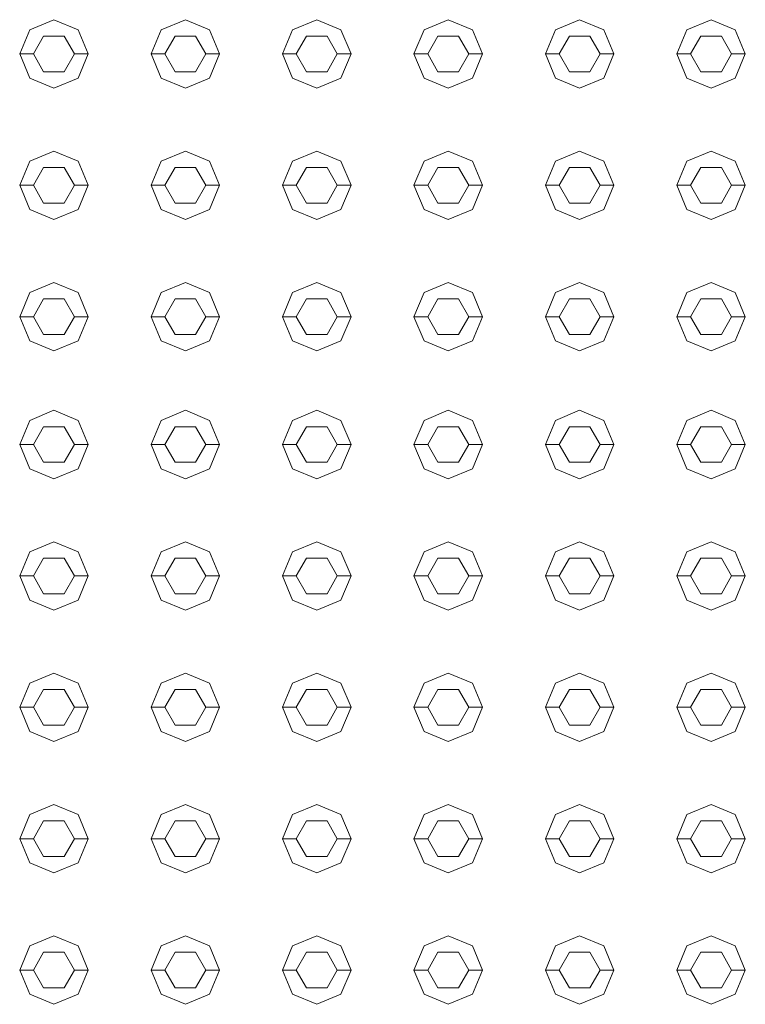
# Model space of a CAD drawing. Header units: millimetres. Extents: x -261 to 187, y -214 to 106.
# Tile 544 of 656: x -216.347 to -216.081, y 6.571 to 6.931. Entities that reach past the tile are written whole.
import ezdxf

# ---------------------------------------------------------------- set-up
doc = ezdxf.new("R2010")
doc.units = ezdxf.units.MM
doc.header["$LTSCALE"] = 0.005
doc.header["$MEASUREMENT"] = 0
doc.layers.add('IFC-Elemento construtivo genérico-Contorno', color=9, linetype='Continuous', lineweight=5)

msp = doc.modelspace()

# ---------------------------------------------------------------- linework, layer by layer
at = {"layer": 'IFC-Elemento construtivo genérico-Contorno', "lineweight": 5}
for p, q in [((-216.34319, 6.92742), (-216.33434, 6.93109)), ((-216.33434, 6.93109), (-216.32548, 6.92742)), ((-216.2951, 6.92742), (-216.28625, 6.93109)), ((-216.28625, 6.93109), (-216.27739, 6.92742)), ((-216.24701, 6.92742), (-216.23816, 6.93109)), ((-216.23816, 6.93109), (-216.2293, 6.92742)), ((-216.19892, 6.92742), (-216.19006, 6.93109)), ((-216.19006, 6.93109), (-216.18121, 6.92742)), ((-216.15083, 6.92742), (-216.14197, 6.93109)), ((-216.14197, 6.93109), (-216.13312, 6.92742)), ((-216.10274, 6.92742), (-216.09388, 6.93109)), ((-216.09388, 6.93109), (-216.08503, 6.92742)), ((-216.34686, 6.91857), (-216.34319, 6.92742)), ((-216.32548, 6.92742), (-216.32181, 6.91857)), ((-216.29877, 6.91857), (-216.2951, 6.92742)), ((-216.27739, 6.92742), (-216.27372, 6.91857)), ((-216.25068, 6.91857), (-216.24701, 6.92742)), ((-216.2293, 6.92742), (-216.22563, 6.91857)), ((-216.20259, 6.91857), (-216.19892, 6.92742)), ((-216.18121, 6.92742), (-216.17754, 6.91857)), ((-216.1545, 6.91857), (-216.15083, 6.92742)), ((-216.13312, 6.92742), (-216.12945, 6.91857)), ((-216.1064, 6.91857), (-216.10274, 6.92742)), ((-216.08503, 6.92742), (-216.08136, 6.91857)), ((-216.34185, 6.91857), (-216.3381, 6.92508)), ((-216.3381, 6.92508), (-216.33058, 6.92508)), ((-216.33058, 6.92508), (-216.32682, 6.91857)), ((-216.29376, 6.91857), (-216.29, 6.92508)), ((-216.29, 6.92508), (-216.28249, 6.92508)), ((-216.28249, 6.92508), (-216.27873, 6.91857)), ((-216.24567, 6.91857), (-216.24191, 6.92508)), ((-216.24191, 6.92508), (-216.2344, 6.92508)), ((-216.2344, 6.92508), (-216.23064, 6.91857)), ((-216.19758, 6.91857), (-216.19382, 6.92508)), ((-216.19382, 6.92508), (-216.18631, 6.92508)), ((-216.18631, 6.92508), (-216.18255, 6.91857)), ((-216.14949, 6.91857), (-216.14573, 6.92508)), ((-216.14573, 6.92508), (-216.13822, 6.92508)), ((-216.13822, 6.92508), (-216.13446, 6.91857)), ((-216.10139, 6.91857), (-216.09764, 6.92508)), ((-216.09764, 6.92508), (-216.09012, 6.92508)), ((-216.09012, 6.92508), (-216.08637, 6.91857)), ((-216.34686, 6.91857), (-216.34185, 6.91857)), ((-216.34686, 6.91857), (-216.34319, 6.90971)), ((-216.34185, 6.91857), (-216.3381, 6.91206)), ((-216.33058, 6.91206), (-216.32682, 6.91857)), ((-216.32682, 6.91857), (-216.32181, 6.91857)), ((-216.32548, 6.90971), (-216.32181, 6.91857)), ((-216.29877, 6.91857), (-216.29376, 6.91857)), ((-216.29877, 6.91857), (-216.2951, 6.90971)), ((-216.29376, 6.91857), (-216.29, 6.91206)), ((-216.28249, 6.91206), (-216.27873, 6.91857)), ((-216.27873, 6.91857), (-216.27372, 6.91857)), ((-216.27739, 6.90971), (-216.27372, 6.91857)), ((-216.25068, 6.91857), (-216.24567, 6.91857)), ((-216.25068, 6.91857), (-216.24701, 6.90971)), ((-216.24567, 6.91857), (-216.24191, 6.91206)), ((-216.2344, 6.91206), (-216.23064, 6.91857)), ((-216.23064, 6.91857), (-216.22563, 6.91857)), ((-216.2293, 6.90971), (-216.22563, 6.91857)), ((-216.20259, 6.91857), (-216.19758, 6.91857)), ((-216.20259, 6.91857), (-216.19892, 6.90971)), ((-216.19758, 6.91857), (-216.19382, 6.91206)), ((-216.18631, 6.91206), (-216.18255, 6.91857)), ((-216.18255, 6.91857), (-216.17754, 6.91857)), ((-216.18121, 6.90971), (-216.17754, 6.91857)), ((-216.1545, 6.91857), (-216.14949, 6.91857)), ((-216.1545, 6.91857), (-216.15083, 6.90971)), ((-216.14949, 6.91857), (-216.14573, 6.91206)), ((-216.13822, 6.91206), (-216.13446, 6.91857)), ((-216.13446, 6.91857), (-216.12945, 6.91857)), ((-216.13312, 6.90971), (-216.12945, 6.91857)), ((-216.1064, 6.91857), (-216.10139, 6.91857)), ((-216.1064, 6.91857), (-216.10274, 6.90971)), ((-216.10139, 6.91857), (-216.09764, 6.91206)), ((-216.09012, 6.91206), (-216.08637, 6.91857)), ((-216.08637, 6.91857), (-216.08136, 6.91857)), ((-216.08503, 6.90971), (-216.08136, 6.91857)), ((-216.34319, 6.90971), (-216.33434, 6.90605)), ((-216.3381, 6.91206), (-216.33058, 6.91206)), ((-216.33434, 6.90605), (-216.32548, 6.90971)), ((-216.2951, 6.90971), (-216.28625, 6.90605)), ((-216.29, 6.91206), (-216.28249, 6.91206)), ((-216.28625, 6.90605), (-216.27739, 6.90971)), ((-216.24701, 6.90971), (-216.23816, 6.90605)), ((-216.24191, 6.91206), (-216.2344, 6.91206)), ((-216.23816, 6.90605), (-216.2293, 6.90971)), ((-216.19892, 6.90971), (-216.19006, 6.90605)), ((-216.19382, 6.91206), (-216.18631, 6.91206)), ((-216.19006, 6.90605), (-216.18121, 6.90971)), ((-216.15083, 6.90971), (-216.14197, 6.90605)), ((-216.14573, 6.91206), (-216.13822, 6.91206)), ((-216.14197, 6.90605), (-216.13312, 6.90971)), ((-216.10274, 6.90971), (-216.09388, 6.90605)), ((-216.09764, 6.91206), (-216.09012, 6.91206)), ((-216.09388, 6.90605), (-216.08503, 6.90971)), ((-216.34319, 6.87933), (-216.33434, 6.883)), ((-216.33434, 6.883), (-216.32548, 6.87933)), ((-216.2951, 6.87933), (-216.28625, 6.883)), ((-216.28625, 6.883), (-216.27739, 6.87933)), ((-216.24701, 6.87933), (-216.23816, 6.883)), ((-216.23816, 6.883), (-216.2293, 6.87933)), ((-216.19892, 6.87933), (-216.19006, 6.883)), ((-216.19006, 6.883), (-216.18121, 6.87933)), ((-216.15083, 6.87933), (-216.14197, 6.883)), ((-216.14197, 6.883), (-216.13312, 6.87933)), ((-216.10274, 6.87933), (-216.09388, 6.883)), ((-216.09388, 6.883), (-216.08503, 6.87933)), ((-216.34686, 6.87048), (-216.34319, 6.87933)), ((-216.34185, 6.87048), (-216.3381, 6.87699)), ((-216.3381, 6.87699), (-216.33058, 6.87699)), ((-216.33058, 6.87699), (-216.32682, 6.87048)), ((-216.32548, 6.87933), (-216.32181, 6.87048)), ((-216.29877, 6.87048), (-216.2951, 6.87933)), ((-216.29376, 6.87048), (-216.29, 6.87699)), ((-216.29, 6.87699), (-216.28249, 6.87699)), ((-216.28249, 6.87699), (-216.27873, 6.87048)), ((-216.27739, 6.87933), (-216.27372, 6.87048)), ((-216.25068, 6.87048), (-216.24701, 6.87933)), ((-216.24567, 6.87048), (-216.24191, 6.87699)), ((-216.24191, 6.87699), (-216.2344, 6.87699)), ((-216.2344, 6.87699), (-216.23064, 6.87048)), ((-216.2293, 6.87933), (-216.22563, 6.87048)), ((-216.20259, 6.87048), (-216.19892, 6.87933)), ((-216.19758, 6.87048), (-216.19382, 6.87699)), ((-216.19382, 6.87699), (-216.18631, 6.87699)), ((-216.18631, 6.87699), (-216.18255, 6.87048)), ((-216.18121, 6.87933), (-216.17754, 6.87048)), ((-216.1545, 6.87048), (-216.15083, 6.87933)), ((-216.14949, 6.87048), (-216.14573, 6.87699)), ((-216.14573, 6.87699), (-216.13822, 6.87699)), ((-216.13822, 6.87699), (-216.13446, 6.87048)), ((-216.13312, 6.87933), (-216.12945, 6.87048)), ((-216.1064, 6.87048), (-216.10274, 6.87933)), ((-216.10139, 6.87048), (-216.09764, 6.87699)), ((-216.09764, 6.87699), (-216.09012, 6.87699)), ((-216.09012, 6.87699), (-216.08637, 6.87048)), ((-216.08503, 6.87933), (-216.08136, 6.87048)), ((-216.34686, 6.87048), (-216.34185, 6.87048)), ((-216.34686, 6.87048), (-216.34319, 6.86163)), ((-216.34185, 6.87048), (-216.3381, 6.86397)), ((-216.33058, 6.86397), (-216.32682, 6.87048)), ((-216.32682, 6.87048), (-216.32181, 6.87048)), ((-216.32548, 6.86163), (-216.32181, 6.87048)), ((-216.29877, 6.87048), (-216.29376, 6.87048)), ((-216.29877, 6.87048), (-216.2951, 6.86163)), ((-216.29376, 6.87048), (-216.29, 6.86397)), ((-216.28249, 6.86397), (-216.27873, 6.87048)), ((-216.27873, 6.87048), (-216.27372, 6.87048)), ((-216.27739, 6.86163), (-216.27372, 6.87048)), ((-216.25068, 6.87048), (-216.24567, 6.87048)), ((-216.25068, 6.87048), (-216.24701, 6.86163)), ((-216.24567, 6.87048), (-216.24191, 6.86397)), ((-216.2344, 6.86397), (-216.23064, 6.87048)), ((-216.23064, 6.87048), (-216.22563, 6.87048)), ((-216.2293, 6.86163), (-216.22563, 6.87048)), ((-216.20259, 6.87048), (-216.19758, 6.87048)), ((-216.20259, 6.87048), (-216.19892, 6.86163)), ((-216.19758, 6.87048), (-216.19382, 6.86397)), ((-216.18631, 6.86397), (-216.18255, 6.87048)), ((-216.18255, 6.87048), (-216.17754, 6.87048)), ((-216.18121, 6.86163), (-216.17754, 6.87048)), ((-216.1545, 6.87048), (-216.14949, 6.87048)), ((-216.1545, 6.87048), (-216.15083, 6.86163)), ((-216.14949, 6.87048), (-216.14573, 6.86397)), ((-216.13822, 6.86397), (-216.13446, 6.87048)), ((-216.13446, 6.87048), (-216.12945, 6.87048)), ((-216.13312, 6.86163), (-216.12945, 6.87048)), ((-216.1064, 6.87048), (-216.10139, 6.87048)), ((-216.1064, 6.87048), (-216.10274, 6.86163)), ((-216.10139, 6.87048), (-216.09764, 6.86397)), ((-216.09012, 6.86397), (-216.08637, 6.87048)), ((-216.08637, 6.87048), (-216.08136, 6.87048)), ((-216.08503, 6.86163), (-216.08136, 6.87048)), ((-216.3381, 6.86397), (-216.33058, 6.86397)), ((-216.29, 6.86397), (-216.28249, 6.86397)), ((-216.24191, 6.86397), (-216.2344, 6.86397)), ((-216.19382, 6.86397), (-216.18631, 6.86397)), ((-216.14573, 6.86397), (-216.13822, 6.86397)), ((-216.09764, 6.86397), (-216.09012, 6.86397)), ((-216.34319, 6.86163), (-216.33434, 6.85796)), ((-216.33434, 6.85796), (-216.32548, 6.86163)), ((-216.2951, 6.86163), (-216.28625, 6.85796)), ((-216.28625, 6.85796), (-216.27739, 6.86163)), ((-216.24701, 6.86163), (-216.23816, 6.85796)), ((-216.23816, 6.85796), (-216.2293, 6.86163)), ((-216.19892, 6.86163), (-216.19006, 6.85796)), ((-216.19006, 6.85796), (-216.18121, 6.86163)), ((-216.15083, 6.86163), (-216.14197, 6.85796)), ((-216.14197, 6.85796), (-216.13312, 6.86163)), ((-216.10274, 6.86163), (-216.09388, 6.85796)), ((-216.09388, 6.85796), (-216.08503, 6.86163)), ((-216.34319, 6.83125), (-216.33434, 6.83491)), ((-216.33434, 6.83491), (-216.32548, 6.83125)), ((-216.2951, 6.83125), (-216.28625, 6.83491)), ((-216.28625, 6.83491), (-216.27739, 6.83125)), ((-216.24701, 6.83125), (-216.23816, 6.83491)), ((-216.23816, 6.83491), (-216.2293, 6.83125)), ((-216.19892, 6.83125), (-216.19006, 6.83491)), ((-216.19006, 6.83491), (-216.18121, 6.83125)), ((-216.15083, 6.83125), (-216.14197, 6.83491)), ((-216.14197, 6.83491), (-216.13312, 6.83125)), ((-216.10274, 6.83125), (-216.09388, 6.83491)), ((-216.09388, 6.83491), (-216.08503, 6.83125)), ((-216.34686, 6.82239), (-216.34319, 6.83125)), ((-216.32548, 6.83125), (-216.32181, 6.82239)), ((-216.29877, 6.82239), (-216.2951, 6.83125)), ((-216.27739, 6.83125), (-216.27372, 6.82239)), ((-216.25068, 6.82239), (-216.24701, 6.83125)), ((-216.2293, 6.83125), (-216.22563, 6.82239)), ((-216.20259, 6.82239), (-216.19892, 6.83125)), ((-216.18121, 6.83125), (-216.17754, 6.82239)), ((-216.1545, 6.82239), (-216.15083, 6.83125)), ((-216.13312, 6.83125), (-216.12945, 6.82239)), ((-216.1064, 6.82239), (-216.10274, 6.83125)), ((-216.08503, 6.83125), (-216.08136, 6.82239)), ((-216.34185, 6.82239), (-216.3381, 6.8289)), ((-216.3381, 6.8289), (-216.33058, 6.8289)), ((-216.33058, 6.8289), (-216.32682, 6.82239)), ((-216.29376, 6.82239), (-216.29, 6.8289)), ((-216.29, 6.8289), (-216.28249, 6.8289)), ((-216.28249, 6.8289), (-216.27873, 6.82239)), ((-216.24567, 6.82239), (-216.24191, 6.8289)), ((-216.24191, 6.8289), (-216.2344, 6.8289)), ((-216.2344, 6.8289), (-216.23064, 6.82239)), ((-216.19758, 6.82239), (-216.19382, 6.8289)), ((-216.19382, 6.8289), (-216.18631, 6.8289)), ((-216.18631, 6.8289), (-216.18255, 6.82239)), ((-216.14949, 6.82239), (-216.14573, 6.8289)), ((-216.14573, 6.8289), (-216.13822, 6.8289)), ((-216.13822, 6.8289), (-216.13446, 6.82239)), ((-216.10139, 6.82239), (-216.09764, 6.8289)), ((-216.09764, 6.8289), (-216.09012, 6.8289)), ((-216.09012, 6.8289), (-216.08637, 6.82239)), ((-216.34686, 6.82239), (-216.34185, 6.82239)), ((-216.34686, 6.82239), (-216.34319, 6.81353)), ((-216.34185, 6.82239), (-216.3381, 6.81588)), ((-216.33058, 6.81588), (-216.32682, 6.82239)), ((-216.32682, 6.82239), (-216.32181, 6.82239)), ((-216.32548, 6.81353), (-216.32181, 6.82239)), ((-216.29877, 6.82239), (-216.29376, 6.82239)), ((-216.29877, 6.82239), (-216.2951, 6.81353)), ((-216.29376, 6.82239), (-216.29, 6.81588)), ((-216.28249, 6.81588), (-216.27873, 6.82239)), ((-216.27873, 6.82239), (-216.27372, 6.82239)), ((-216.27739, 6.81353), (-216.27372, 6.82239)), ((-216.25068, 6.82239), (-216.24567, 6.82239)), ((-216.25068, 6.82239), (-216.24701, 6.81353)), ((-216.24567, 6.82239), (-216.24191, 6.81588)), ((-216.2344, 6.81588), (-216.23064, 6.82239)), ((-216.23064, 6.82239), (-216.22563, 6.82239)), ((-216.2293, 6.81353), (-216.22563, 6.82239)), ((-216.20259, 6.82239), (-216.19758, 6.82239)), ((-216.20259, 6.82239), (-216.19892, 6.81353)), ((-216.19758, 6.82239), (-216.19382, 6.81588)), ((-216.18631, 6.81588), (-216.18255, 6.82239)), ((-216.18255, 6.82239), (-216.17754, 6.82239)), ((-216.18121, 6.81353), (-216.17754, 6.82239)), ((-216.1545, 6.82239), (-216.14949, 6.82239)), ((-216.1545, 6.82239), (-216.15083, 6.81353)), ((-216.14949, 6.82239), (-216.14573, 6.81588)), ((-216.13822, 6.81588), (-216.13446, 6.82239)), ((-216.13446, 6.82239), (-216.12945, 6.82239)), ((-216.13312, 6.81353), (-216.12945, 6.82239)), ((-216.1064, 6.82239), (-216.10139, 6.82239)), ((-216.1064, 6.82239), (-216.10274, 6.81353)), ((-216.10139, 6.82239), (-216.09764, 6.81588)), ((-216.09012, 6.81588), (-216.08637, 6.82239)), ((-216.08637, 6.82239), (-216.08136, 6.82239)), ((-216.08503, 6.81353), (-216.08136, 6.82239)), ((-216.3381, 6.81588), (-216.33058, 6.81588)), ((-216.29, 6.81588), (-216.28249, 6.81588)), ((-216.24191, 6.81588), (-216.2344, 6.81588)), ((-216.19382, 6.81588), (-216.18631, 6.81588)), ((-216.14573, 6.81588), (-216.13822, 6.81588)), ((-216.09764, 6.81588), (-216.09012, 6.81588)), ((-216.34319, 6.81353), (-216.33434, 6.80986)), ((-216.33434, 6.80986), (-216.32548, 6.81353)), ((-216.2951, 6.81353), (-216.28625, 6.80986)), ((-216.28625, 6.80986), (-216.27739, 6.81353)), ((-216.24701, 6.81353), (-216.23816, 6.80986)), ((-216.23816, 6.80986), (-216.2293, 6.81353)), ((-216.19892, 6.81353), (-216.19006, 6.80986)), ((-216.19006, 6.80986), (-216.18121, 6.81353)), ((-216.15083, 6.81353), (-216.14197, 6.80986)), ((-216.14197, 6.80986), (-216.13312, 6.81353)), ((-216.10274, 6.81353), (-216.09388, 6.80986)), ((-216.09388, 6.80986), (-216.08503, 6.81353)), ((-216.34319, 6.78444), (-216.33434, 6.78811)), ((-216.33434, 6.78811), (-216.32548, 6.78444)), ((-216.2951, 6.78444), (-216.28625, 6.78811)), ((-216.28625, 6.78811), (-216.27739, 6.78444)), ((-216.24701, 6.78444), (-216.23816, 6.78811)), ((-216.23816, 6.78811), (-216.2293, 6.78444)), ((-216.19892, 6.78444), (-216.19006, 6.78811)), ((-216.19006, 6.78811), (-216.18121, 6.78444)), ((-216.15083, 6.78444), (-216.14197, 6.78811)), ((-216.14197, 6.78811), (-216.13312, 6.78444)), ((-216.10274, 6.78444), (-216.09388, 6.78811)), ((-216.09388, 6.78811), (-216.08503, 6.78444)), ((-216.34686, 6.77559), (-216.34319, 6.78444)), ((-216.32548, 6.78444), (-216.32181, 6.77559)), ((-216.29877, 6.77559), (-216.2951, 6.78444)), ((-216.27739, 6.78444), (-216.27372, 6.77559)), ((-216.25068, 6.77559), (-216.24701, 6.78444)), ((-216.2293, 6.78444), (-216.22563, 6.77559)), ((-216.20259, 6.77559), (-216.19892, 6.78444)), ((-216.18121, 6.78444), (-216.17754, 6.77559)), ((-216.1545, 6.77559), (-216.15083, 6.78444)), ((-216.13312, 6.78444), (-216.12945, 6.77559)), ((-216.1064, 6.77559), (-216.10274, 6.78444)), ((-216.08503, 6.78444), (-216.08136, 6.77559)), ((-216.34185, 6.77559), (-216.3381, 6.78209)), ((-216.3381, 6.78209), (-216.33058, 6.78209)), ((-216.33058, 6.78209), (-216.32682, 6.77559)), ((-216.29376, 6.77559), (-216.29, 6.78209)), ((-216.29, 6.78209), (-216.28249, 6.78209)), ((-216.28249, 6.78209), (-216.27873, 6.77559)), ((-216.24567, 6.77559), (-216.24191, 6.78209)), ((-216.24191, 6.78209), (-216.2344, 6.78209)), ((-216.2344, 6.78209), (-216.23064, 6.77559)), ((-216.19758, 6.77559), (-216.19382, 6.78209)), ((-216.19382, 6.78209), (-216.18631, 6.78209)), ((-216.18631, 6.78209), (-216.18255, 6.77559)), ((-216.14949, 6.77559), (-216.14573, 6.78209)), ((-216.14573, 6.78209), (-216.13822, 6.78209)), ((-216.13822, 6.78209), (-216.13446, 6.77559)), ((-216.10139, 6.77559), (-216.09764, 6.78209)), ((-216.09764, 6.78209), (-216.09012, 6.78209)), ((-216.09012, 6.78209), (-216.08637, 6.77559)), ((-216.34686, 6.77559), (-216.34185, 6.77559)), ((-216.34686, 6.77559), (-216.34319, 6.76673)), ((-216.34185, 6.77559), (-216.3381, 6.76908)), ((-216.33058, 6.76908), (-216.32682, 6.77559)), ((-216.32682, 6.77559), (-216.32181, 6.77559)), ((-216.32548, 6.76673), (-216.32181, 6.77559)), ((-216.29877, 6.77559), (-216.29376, 6.77559)), ((-216.29877, 6.77559), (-216.2951, 6.76673)), ((-216.29376, 6.77559), (-216.29, 6.76908)), ((-216.28249, 6.76908), (-216.27873, 6.77559)), ((-216.27873, 6.77559), (-216.27372, 6.77559)), ((-216.27739, 6.76673), (-216.27372, 6.77559)), ((-216.25068, 6.77559), (-216.24567, 6.77559)), ((-216.25068, 6.77559), (-216.24701, 6.76673)), ((-216.24567, 6.77559), (-216.24191, 6.76908)), ((-216.2344, 6.76908), (-216.23064, 6.77559)), ((-216.23064, 6.77559), (-216.22563, 6.77559)), ((-216.2293, 6.76673), (-216.22563, 6.77559)), ((-216.20259, 6.77559), (-216.19758, 6.77559)), ((-216.20259, 6.77559), (-216.19892, 6.76673)), ((-216.19758, 6.77559), (-216.19382, 6.76908)), ((-216.18631, 6.76908), (-216.18255, 6.77559)), ((-216.18255, 6.77559), (-216.17754, 6.77559)), ((-216.18121, 6.76673), (-216.17754, 6.77559)), ((-216.1545, 6.77559), (-216.14949, 6.77559)), ((-216.1545, 6.77559), (-216.15083, 6.76673)), ((-216.14949, 6.77559), (-216.14573, 6.76908)), ((-216.13822, 6.76908), (-216.13446, 6.77559)), ((-216.13446, 6.77559), (-216.12945, 6.77559)), ((-216.13312, 6.76673), (-216.12945, 6.77559)), ((-216.1064, 6.77559), (-216.10139, 6.77559)), ((-216.1064, 6.77559), (-216.10274, 6.76673)), ((-216.10139, 6.77559), (-216.09764, 6.76908)), ((-216.09012, 6.76908), (-216.08637, 6.77559)), ((-216.08637, 6.77559), (-216.08136, 6.77559)), ((-216.08503, 6.76673), (-216.08136, 6.77559)), ((-216.3381, 6.76908), (-216.33058, 6.76908)), ((-216.29, 6.76908), (-216.28249, 6.76908)), ((-216.24191, 6.76908), (-216.2344, 6.76908)), ((-216.19382, 6.76908), (-216.18631, 6.76908)), ((-216.14573, 6.76908), (-216.13822, 6.76908)), ((-216.09764, 6.76908), (-216.09012, 6.76908)), ((-216.34319, 6.76673), (-216.33434, 6.76306)), ((-216.33434, 6.76306), (-216.32548, 6.76673)), ((-216.2951, 6.76673), (-216.28625, 6.76306)), ((-216.28625, 6.76306), (-216.27739, 6.76673)), ((-216.24701, 6.76673), (-216.23816, 6.76306)), ((-216.23816, 6.76306), (-216.2293, 6.76673)), ((-216.19892, 6.76673), (-216.19006, 6.76306)), ((-216.19006, 6.76306), (-216.18121, 6.76673)), ((-216.15083, 6.76673), (-216.14197, 6.76306)), ((-216.14197, 6.76306), (-216.13312, 6.76673)), ((-216.10274, 6.76673), (-216.09388, 6.76306)), ((-216.09388, 6.76306), (-216.08503, 6.76673)), ((-216.34319, 6.73635), (-216.33434, 6.74002)), ((-216.33434, 6.74002), (-216.32548, 6.73635)), ((-216.2951, 6.73635), (-216.28625, 6.74002)), ((-216.28625, 6.74002), (-216.27739, 6.73635)), ((-216.24701, 6.73635), (-216.23816, 6.74002)), ((-216.23816, 6.74002), (-216.2293, 6.73635)), ((-216.19892, 6.73635), (-216.19006, 6.74002)), ((-216.19006, 6.74002), (-216.18121, 6.73635)), ((-216.15083, 6.73635), (-216.14197, 6.74002)), ((-216.14197, 6.74002), (-216.13312, 6.73635)), ((-216.10274, 6.73635), (-216.09388, 6.74002)), ((-216.09388, 6.74002), (-216.08503, 6.73635)), ((-216.34686, 6.7275), (-216.34319, 6.73635)), ((-216.32548, 6.73635), (-216.32181, 6.7275)), ((-216.29877, 6.7275), (-216.2951, 6.73635)), ((-216.27739, 6.73635), (-216.27372, 6.7275)), ((-216.25068, 6.7275), (-216.24701, 6.73635)), ((-216.2293, 6.73635), (-216.22563, 6.7275)), ((-216.20259, 6.7275), (-216.19892, 6.73635)), ((-216.18121, 6.73635), (-216.17754, 6.7275)), ((-216.1545, 6.7275), (-216.15083, 6.73635)), ((-216.13312, 6.73635), (-216.12945, 6.7275)), ((-216.1064, 6.7275), (-216.10274, 6.73635)), ((-216.08503, 6.73635), (-216.08136, 6.7275)), ((-216.34185, 6.7275), (-216.3381, 6.734)), ((-216.3381, 6.734), (-216.33058, 6.734)), ((-216.33058, 6.734), (-216.32682, 6.7275)), ((-216.29376, 6.7275), (-216.29, 6.734)), ((-216.29, 6.734), (-216.28249, 6.734)), ((-216.28249, 6.734), (-216.27873, 6.7275)), ((-216.24567, 6.7275), (-216.24191, 6.734)), ((-216.24191, 6.734), (-216.2344, 6.734)), ((-216.2344, 6.734), (-216.23064, 6.7275)), ((-216.19758, 6.7275), (-216.19382, 6.734)), ((-216.19382, 6.734), (-216.18631, 6.734)), ((-216.18631, 6.734), (-216.18255, 6.7275)), ((-216.14949, 6.7275), (-216.14573, 6.734)), ((-216.14573, 6.734), (-216.13822, 6.734)), ((-216.13822, 6.734), (-216.13446, 6.7275)), ((-216.10139, 6.7275), (-216.09764, 6.734)), ((-216.09764, 6.734), (-216.09012, 6.734)), ((-216.09012, 6.734), (-216.08637, 6.7275)), ((-216.34686, 6.7275), (-216.34185, 6.7275)), ((-216.34686, 6.7275), (-216.34319, 6.71864)), ((-216.34185, 6.7275), (-216.3381, 6.72099)), ((-216.33058, 6.72099), (-216.32682, 6.7275)), ((-216.32682, 6.7275), (-216.32181, 6.7275)), ((-216.32548, 6.71864), (-216.32181, 6.7275)), ((-216.29877, 6.7275), (-216.29376, 6.7275)), ((-216.29877, 6.7275), (-216.2951, 6.71864)), ((-216.29376, 6.7275), (-216.29, 6.72099)), ((-216.28249, 6.72099), (-216.27873, 6.7275)), ((-216.27873, 6.7275), (-216.27372, 6.7275)), ((-216.27739, 6.71864), (-216.27372, 6.7275)), ((-216.25068, 6.7275), (-216.24567, 6.7275)), ((-216.25068, 6.7275), (-216.24701, 6.71864)), ((-216.24567, 6.7275), (-216.24191, 6.72099)), ((-216.2344, 6.72099), (-216.23064, 6.7275)), ((-216.23064, 6.7275), (-216.22563, 6.7275)), ((-216.2293, 6.71864), (-216.22563, 6.7275)), ((-216.20259, 6.7275), (-216.19758, 6.7275)), ((-216.20259, 6.7275), (-216.19892, 6.71864)), ((-216.19758, 6.7275), (-216.19382, 6.72099)), ((-216.18631, 6.72099), (-216.18255, 6.7275)), ((-216.18255, 6.7275), (-216.17754, 6.7275)), ((-216.18121, 6.71864), (-216.17754, 6.7275)), ((-216.1545, 6.7275), (-216.14949, 6.7275)), ((-216.1545, 6.7275), (-216.15083, 6.71864)), ((-216.14949, 6.7275), (-216.14573, 6.72099)), ((-216.13822, 6.72099), (-216.13446, 6.7275)), ((-216.13446, 6.7275), (-216.12945, 6.7275)), ((-216.13312, 6.71864), (-216.12945, 6.7275)), ((-216.1064, 6.7275), (-216.10139, 6.7275)), ((-216.1064, 6.7275), (-216.10274, 6.71864)), ((-216.10139, 6.7275), (-216.09764, 6.72099)), ((-216.09012, 6.72099), (-216.08637, 6.7275)), ((-216.08637, 6.7275), (-216.08136, 6.7275)), ((-216.08503, 6.71864), (-216.08136, 6.7275)), ((-216.34319, 6.71864), (-216.33434, 6.71497)), ((-216.3381, 6.72099), (-216.33058, 6.72099)), ((-216.33434, 6.71497), (-216.32548, 6.71864)), ((-216.2951, 6.71864), (-216.28625, 6.71497)), ((-216.29, 6.72099), (-216.28249, 6.72099)), ((-216.28625, 6.71497), (-216.27739, 6.71864)), ((-216.24701, 6.71864), (-216.23816, 6.71497)), ((-216.24191, 6.72099), (-216.2344, 6.72099)), ((-216.23816, 6.71497), (-216.2293, 6.71864)), ((-216.19892, 6.71864), (-216.19006, 6.71497)), ((-216.19382, 6.72099), (-216.18631, 6.72099)), ((-216.19006, 6.71497), (-216.18121, 6.71864)), ((-216.15083, 6.71864), (-216.14197, 6.71497)), ((-216.14573, 6.72099), (-216.13822, 6.72099)), ((-216.14197, 6.71497), (-216.13312, 6.71864)), ((-216.10274, 6.71864), (-216.09388, 6.71497)), ((-216.09764, 6.72099), (-216.09012, 6.72099)), ((-216.09388, 6.71497), (-216.08503, 6.71864)), ((-216.34319, 6.68826), (-216.33434, 6.69193)), ((-216.33434, 6.69193), (-216.32548, 6.68826)), ((-216.2951, 6.68826), (-216.28625, 6.69193)), ((-216.28625, 6.69193), (-216.27739, 6.68826)), ((-216.24701, 6.68826), (-216.23816, 6.69193)), ((-216.23816, 6.69193), (-216.2293, 6.68826)), ((-216.19892, 6.68826), (-216.19006, 6.69193)), ((-216.19006, 6.69193), (-216.18121, 6.68826)), ((-216.15083, 6.68826), (-216.14197, 6.69193)), ((-216.14197, 6.69193), (-216.13312, 6.68826)), ((-216.10274, 6.68826), (-216.09388, 6.69193)), ((-216.09388, 6.69193), (-216.08503, 6.68826)), ((-216.34686, 6.6794), (-216.34319, 6.68826)), ((-216.34185, 6.6794), (-216.3381, 6.68591)), ((-216.3381, 6.68591), (-216.33058, 6.68591)), ((-216.33058, 6.68591), (-216.32682, 6.6794)), ((-216.32548, 6.68826), (-216.32181, 6.6794)), ((-216.29877, 6.6794), (-216.2951, 6.68826)), ((-216.29376, 6.6794), (-216.29, 6.68591)), ((-216.29, 6.68591), (-216.28249, 6.68591)), ((-216.28249, 6.68591), (-216.27873, 6.6794)), ((-216.27739, 6.68826), (-216.27372, 6.6794)), ((-216.25068, 6.6794), (-216.24701, 6.68826)), ((-216.24567, 6.6794), (-216.24191, 6.68591)), ((-216.24191, 6.68591), (-216.2344, 6.68591)), ((-216.2344, 6.68591), (-216.23064, 6.6794)), ((-216.2293, 6.68826), (-216.22563, 6.6794)), ((-216.20259, 6.6794), (-216.19892, 6.68826)), ((-216.19758, 6.6794), (-216.19382, 6.68591)), ((-216.19382, 6.68591), (-216.18631, 6.68591)), ((-216.18631, 6.68591), (-216.18255, 6.6794)), ((-216.18121, 6.68826), (-216.17754, 6.6794)), ((-216.1545, 6.6794), (-216.15083, 6.68826)), ((-216.14949, 6.6794), (-216.14573, 6.68591)), ((-216.14573, 6.68591), (-216.13822, 6.68591)), ((-216.13822, 6.68591), (-216.13446, 6.6794)), ((-216.13312, 6.68826), (-216.12945, 6.6794)), ((-216.1064, 6.6794), (-216.10274, 6.68826)), ((-216.10139, 6.6794), (-216.09764, 6.68591)), ((-216.09764, 6.68591), (-216.09012, 6.68591)), ((-216.09012, 6.68591), (-216.08637, 6.6794)), ((-216.08503, 6.68826), (-216.08136, 6.6794)), ((-216.34686, 6.6794), (-216.34185, 6.6794)), ((-216.34686, 6.6794), (-216.34319, 6.67055)), ((-216.34185, 6.6794), (-216.3381, 6.6729)), ((-216.33058, 6.6729), (-216.32682, 6.6794)), ((-216.32682, 6.6794), (-216.32181, 6.6794)), ((-216.32548, 6.67055), (-216.32181, 6.6794)), ((-216.29877, 6.6794), (-216.29376, 6.6794)), ((-216.29877, 6.6794), (-216.2951, 6.67055)), ((-216.29376, 6.6794), (-216.29, 6.6729)), ((-216.28249, 6.6729), (-216.27873, 6.6794)), ((-216.27873, 6.6794), (-216.27372, 6.6794)), ((-216.27739, 6.67055), (-216.27372, 6.6794)), ((-216.25068, 6.6794), (-216.24567, 6.6794)), ((-216.25068, 6.6794), (-216.24701, 6.67055)), ((-216.24567, 6.6794), (-216.24191, 6.6729)), ((-216.2344, 6.6729), (-216.23064, 6.6794)), ((-216.23064, 6.6794), (-216.22563, 6.6794)), ((-216.2293, 6.67055), (-216.22563, 6.6794)), ((-216.20259, 6.6794), (-216.19758, 6.6794)), ((-216.20259, 6.6794), (-216.19892, 6.67055)), ((-216.19758, 6.6794), (-216.19382, 6.6729)), ((-216.18631, 6.6729), (-216.18255, 6.6794)), ((-216.18255, 6.6794), (-216.17754, 6.6794)), ((-216.18121, 6.67055), (-216.17754, 6.6794)), ((-216.1545, 6.6794), (-216.14949, 6.6794)), ((-216.1545, 6.6794), (-216.15083, 6.67055)), ((-216.14949, 6.6794), (-216.14573, 6.6729)), ((-216.13822, 6.6729), (-216.13446, 6.6794)), ((-216.13446, 6.6794), (-216.12945, 6.6794)), ((-216.13312, 6.67055), (-216.12945, 6.6794)), ((-216.1064, 6.6794), (-216.10139, 6.6794)), ((-216.1064, 6.6794), (-216.10274, 6.67055)), ((-216.10139, 6.6794), (-216.09764, 6.6729)), ((-216.09012, 6.6729), (-216.08637, 6.6794)), ((-216.08637, 6.6794), (-216.08136, 6.6794)), ((-216.08503, 6.67055), (-216.08136, 6.6794)), ((-216.3381, 6.6729), (-216.33058, 6.6729)), ((-216.29, 6.6729), (-216.28249, 6.6729)), ((-216.24191, 6.6729), (-216.2344, 6.6729)), ((-216.19382, 6.6729), (-216.18631, 6.6729)), ((-216.14573, 6.6729), (-216.13822, 6.6729)), ((-216.09764, 6.6729), (-216.09012, 6.6729)), ((-216.34319, 6.67055), (-216.33434, 6.66688)), ((-216.33434, 6.66688), (-216.32548, 6.67055)), ((-216.2951, 6.67055), (-216.28625, 6.66688)), ((-216.28625, 6.66688), (-216.27739, 6.67055)), ((-216.24701, 6.67055), (-216.23816, 6.66688)), ((-216.23816, 6.66688), (-216.2293, 6.67055)), ((-216.19892, 6.67055), (-216.19006, 6.66688)), ((-216.19006, 6.66688), (-216.18121, 6.67055)), ((-216.15083, 6.67055), (-216.14197, 6.66688)), ((-216.14197, 6.66688), (-216.13312, 6.67055)), ((-216.10274, 6.67055), (-216.09388, 6.66688)), ((-216.09388, 6.66688), (-216.08503, 6.67055)), ((-216.34319, 6.64017), (-216.33434, 6.64384)), ((-216.33434, 6.64384), (-216.32548, 6.64017)), ((-216.2951, 6.64017), (-216.28625, 6.64384)), ((-216.28625, 6.64384), (-216.27739, 6.64017)), ((-216.24701, 6.64017), (-216.23816, 6.64384)), ((-216.23816, 6.64384), (-216.2293, 6.64017)), ((-216.19892, 6.64017), (-216.19006, 6.64384)), ((-216.19006, 6.64384), (-216.18121, 6.64017)), ((-216.15083, 6.64017), (-216.14197, 6.64384)), ((-216.14197, 6.64384), (-216.13312, 6.64017)), ((-216.10274, 6.64017), (-216.09388, 6.64384)), ((-216.09388, 6.64384), (-216.08503, 6.64017)), ((-216.34686, 6.63131), (-216.34319, 6.64017)), ((-216.32548, 6.64017), (-216.32181, 6.63131)), ((-216.29877, 6.63131), (-216.2951, 6.64017)), ((-216.27739, 6.64017), (-216.27372, 6.63131)), ((-216.25068, 6.63131), (-216.24701, 6.64017)), ((-216.2293, 6.64017), (-216.22563, 6.63131)), ((-216.20259, 6.63131), (-216.19892, 6.64017)), ((-216.18121, 6.64017), (-216.17754, 6.63131)), ((-216.1545, 6.63131), (-216.15083, 6.64017)), ((-216.13312, 6.64017), (-216.12945, 6.63131)), ((-216.1064, 6.63131), (-216.10274, 6.64017)), ((-216.08503, 6.64017), (-216.08136, 6.63131)), ((-216.34185, 6.63131), (-216.3381, 6.63782)), ((-216.3381, 6.63782), (-216.33058, 6.63782)), ((-216.33058, 6.63782), (-216.32682, 6.63131)), ((-216.29376, 6.63131), (-216.29, 6.63782)), ((-216.29, 6.63782), (-216.28249, 6.63782)), ((-216.28249, 6.63782), (-216.27873, 6.63131)), ((-216.24567, 6.63131), (-216.24191, 6.63782)), ((-216.24191, 6.63782), (-216.2344, 6.63782)), ((-216.2344, 6.63782), (-216.23064, 6.63131)), ((-216.19758, 6.63131), (-216.19382, 6.63782)), ((-216.19382, 6.63782), (-216.18631, 6.63782)), ((-216.18631, 6.63782), (-216.18255, 6.63131)), ((-216.14949, 6.63131), (-216.14573, 6.63782)), ((-216.14573, 6.63782), (-216.13822, 6.63782)), ((-216.13822, 6.63782), (-216.13446, 6.63131)), ((-216.10139, 6.63131), (-216.09764, 6.63782)), ((-216.09764, 6.63782), (-216.09012, 6.63782)), ((-216.09012, 6.63782), (-216.08637, 6.63131)), ((-216.34686, 6.63131), (-216.34185, 6.63131)), ((-216.34686, 6.63131), (-216.34319, 6.62246)), ((-216.34185, 6.63131), (-216.3381, 6.62481)), ((-216.33058, 6.62481), (-216.32682, 6.63131)), ((-216.32682, 6.63131), (-216.32181, 6.63131)), ((-216.32548, 6.62246), (-216.32181, 6.63131)), ((-216.29877, 6.63131), (-216.29376, 6.63131)), ((-216.29877, 6.63131), (-216.2951, 6.62246)), ((-216.29376, 6.63131), (-216.29, 6.62481)), ((-216.28249, 6.62481), (-216.27873, 6.63131)), ((-216.27873, 6.63131), (-216.27372, 6.63131)), ((-216.27739, 6.62246), (-216.27372, 6.63131)), ((-216.25068, 6.63131), (-216.24567, 6.63131)), ((-216.25068, 6.63131), (-216.24701, 6.62246)), ((-216.24567, 6.63131), (-216.24191, 6.62481)), ((-216.2344, 6.62481), (-216.23064, 6.63131)), ((-216.23064, 6.63131), (-216.22563, 6.63131)), ((-216.2293, 6.62246), (-216.22563, 6.63131)), ((-216.20259, 6.63131), (-216.19758, 6.63131)), ((-216.20259, 6.63131), (-216.19892, 6.62246)), ((-216.19758, 6.63131), (-216.19382, 6.62481)), ((-216.18631, 6.62481), (-216.18255, 6.63131)), ((-216.18255, 6.63131), (-216.17754, 6.63131)), ((-216.18121, 6.62246), (-216.17754, 6.63131)), ((-216.1545, 6.63131), (-216.14949, 6.63131)), ((-216.1545, 6.63131), (-216.15083, 6.62246)), ((-216.14949, 6.63131), (-216.14573, 6.62481)), ((-216.13822, 6.62481), (-216.13446, 6.63131)), ((-216.13446, 6.63131), (-216.12945, 6.63131)), ((-216.13312, 6.62246), (-216.12945, 6.63131)), ((-216.1064, 6.63131), (-216.10139, 6.63131)), ((-216.1064, 6.63131), (-216.10274, 6.62246)), ((-216.10139, 6.63131), (-216.09764, 6.62481)), ((-216.09012, 6.62481), (-216.08637, 6.63131)), ((-216.08637, 6.63131), (-216.08136, 6.63131)), ((-216.08503, 6.62246), (-216.08136, 6.63131)), ((-216.3381, 6.62481), (-216.33058, 6.62481)), ((-216.29, 6.62481), (-216.28249, 6.62481)), ((-216.24191, 6.62481), (-216.2344, 6.62481)), ((-216.19382, 6.62481), (-216.18631, 6.62481)), ((-216.14573, 6.62481), (-216.13822, 6.62481)), ((-216.09764, 6.62481), (-216.09012, 6.62481)), ((-216.34319, 6.62246), (-216.33434, 6.61879)), ((-216.33434, 6.61879), (-216.32548, 6.62246)), ((-216.2951, 6.62246), (-216.28625, 6.61879)), ((-216.28625, 6.61879), (-216.27739, 6.62246)), ((-216.24701, 6.62246), (-216.23816, 6.61879)), ((-216.23816, 6.61879), (-216.2293, 6.62246)), ((-216.19892, 6.62246), (-216.19006, 6.61879)), ((-216.19006, 6.61879), (-216.18121, 6.62246)), ((-216.15083, 6.62246), (-216.14197, 6.61879)), ((-216.14197, 6.61879), (-216.13312, 6.62246)), ((-216.10274, 6.62246), (-216.09388, 6.61879)), ((-216.09388, 6.61879), (-216.08503, 6.62246)), ((-216.34319, 6.59208), (-216.33434, 6.59575)), ((-216.33434, 6.59575), (-216.32548, 6.59208)), ((-216.2951, 6.59208), (-216.28625, 6.59575)), ((-216.28625, 6.59575), (-216.27739, 6.59208)), ((-216.24701, 6.59208), (-216.23816, 6.59575)), ((-216.23816, 6.59575), (-216.2293, 6.59208)), ((-216.19892, 6.59208), (-216.19006, 6.59575)), ((-216.19006, 6.59575), (-216.18121, 6.59208)), ((-216.15083, 6.59208), (-216.14197, 6.59575)), ((-216.14197, 6.59575), (-216.13312, 6.59208)), ((-216.10274, 6.59208), (-216.09388, 6.59575)), ((-216.09388, 6.59575), (-216.08503, 6.59208)), ((-216.34686, 6.58322), (-216.34319, 6.59208)), ((-216.32548, 6.59208), (-216.32181, 6.58322)), ((-216.29877, 6.58322), (-216.2951, 6.59208)), ((-216.27739, 6.59208), (-216.27372, 6.58322)), ((-216.25068, 6.58322), (-216.24701, 6.59208)), ((-216.2293, 6.59208), (-216.22563, 6.58322)), ((-216.20259, 6.58322), (-216.19892, 6.59208)), ((-216.18121, 6.59208), (-216.17754, 6.58322)), ((-216.1545, 6.58322), (-216.15083, 6.59208)), ((-216.13312, 6.59208), (-216.12945, 6.58322)), ((-216.1064, 6.58322), (-216.10274, 6.59208)), ((-216.08503, 6.59208), (-216.08136, 6.58322)), ((-216.34185, 6.58322), (-216.3381, 6.58973)), ((-216.3381, 6.58973), (-216.33058, 6.58973)), ((-216.33058, 6.58973), (-216.32682, 6.58322)), ((-216.29376, 6.58322), (-216.29, 6.58973)), ((-216.29, 6.58973), (-216.28249, 6.58973)), ((-216.28249, 6.58973), (-216.27873, 6.58322)), ((-216.24567, 6.58322), (-216.24191, 6.58973)), ((-216.24191, 6.58973), (-216.2344, 6.58973)), ((-216.2344, 6.58973), (-216.23064, 6.58322)), ((-216.19758, 6.58322), (-216.19382, 6.58973)), ((-216.19382, 6.58973), (-216.18631, 6.58973)), ((-216.18631, 6.58973), (-216.18255, 6.58322)), ((-216.14949, 6.58322), (-216.14573, 6.58973)), ((-216.14573, 6.58973), (-216.13822, 6.58973)), ((-216.13822, 6.58973), (-216.13446, 6.58322)), ((-216.10139, 6.58322), (-216.09764, 6.58973)), ((-216.09764, 6.58973), (-216.09012, 6.58973)), ((-216.09012, 6.58973), (-216.08637, 6.58322)), ((-216.34686, 6.58322), (-216.34185, 6.58322)), ((-216.34686, 6.58322), (-216.34319, 6.57436)), ((-216.34185, 6.58322), (-216.3381, 6.57671)), ((-216.33058, 6.57671), (-216.32682, 6.58322)), ((-216.32682, 6.58322), (-216.32181, 6.58322)), ((-216.32548, 6.57436), (-216.32181, 6.58322)), ((-216.29877, 6.58322), (-216.29376, 6.58322)), ((-216.29877, 6.58322), (-216.2951, 6.57436)), ((-216.29376, 6.58322), (-216.29, 6.57671)), ((-216.28249, 6.57671), (-216.27873, 6.58322)), ((-216.27873, 6.58322), (-216.27372, 6.58322)), ((-216.27739, 6.57436), (-216.27372, 6.58322)), ((-216.25068, 6.58322), (-216.24567, 6.58322)), ((-216.25068, 6.58322), (-216.24701, 6.57436)), ((-216.24567, 6.58322), (-216.24191, 6.57671)), ((-216.2344, 6.57671), (-216.23064, 6.58322)), ((-216.23064, 6.58322), (-216.22563, 6.58322)), ((-216.2293, 6.57436), (-216.22563, 6.58322)), ((-216.20259, 6.58322), (-216.19758, 6.58322)), ((-216.20259, 6.58322), (-216.19892, 6.57436)), ((-216.19758, 6.58322), (-216.19382, 6.57671)), ((-216.18631, 6.57671), (-216.18255, 6.58322)), ((-216.18255, 6.58322), (-216.17754, 6.58322)), ((-216.18121, 6.57436), (-216.17754, 6.58322)), ((-216.1545, 6.58322), (-216.14949, 6.58322)), ((-216.1545, 6.58322), (-216.15083, 6.57436)), ((-216.14949, 6.58322), (-216.14573, 6.57671)), ((-216.13822, 6.57671), (-216.13446, 6.58322)), ((-216.13446, 6.58322), (-216.12945, 6.58322)), ((-216.13312, 6.57436), (-216.12945, 6.58322)), ((-216.1064, 6.58322), (-216.10139, 6.58322)), ((-216.1064, 6.58322), (-216.10274, 6.57436)), ((-216.10139, 6.58322), (-216.09764, 6.57671)), ((-216.09012, 6.57671), (-216.08637, 6.58322)), ((-216.08637, 6.58322), (-216.08136, 6.58322)), ((-216.08503, 6.57436), (-216.08136, 6.58322)), ((-216.34319, 6.57436), (-216.33434, 6.5707)), ((-216.3381, 6.57671), (-216.33058, 6.57671)), ((-216.33434, 6.5707), (-216.32548, 6.57436)), ((-216.2951, 6.57436), (-216.28625, 6.5707)), ((-216.29, 6.57671), (-216.28249, 6.57671)), ((-216.28625, 6.5707), (-216.27739, 6.57436)), ((-216.24701, 6.57436), (-216.23816, 6.5707)), ((-216.24191, 6.57671), (-216.2344, 6.57671)), ((-216.23816, 6.5707), (-216.2293, 6.57436)), ((-216.19892, 6.57436), (-216.19006, 6.5707)), ((-216.19382, 6.57671), (-216.18631, 6.57671)), ((-216.19006, 6.5707), (-216.18121, 6.57436)), ((-216.15083, 6.57436), (-216.14197, 6.5707)), ((-216.14573, 6.57671), (-216.13822, 6.57671)), ((-216.14197, 6.5707), (-216.13312, 6.57436)), ((-216.10274, 6.57436), (-216.09388, 6.5707)), ((-216.09764, 6.57671), (-216.09012, 6.57671)), ((-216.09388, 6.5707), (-216.08503, 6.57436))]:
    msp.add_line(p, q, dxfattribs=at)

doc.saveas('drawing.dxf')
